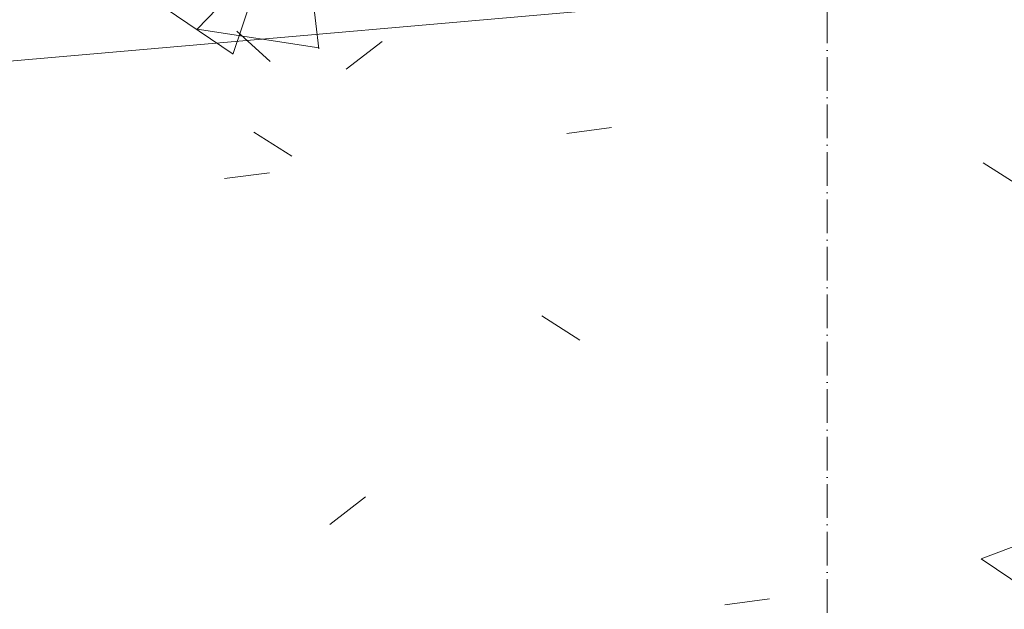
# Model space of a CAD drawing. Header units: millimetres. Extents: x 786 to 42540, y -7760 to 3796.
# Tile 157 of 1056: x 24350 to 24643, y -5662 to -5487. Entities that reach past the tile are written whole.
import ezdxf

# ---------------------------------------------------------------- set-up
doc = ezdxf.new("R2010")
doc.units = ezdxf.units.MM
doc.linetypes.add('4_ Штрихпунктир_ 10 х 2 мм', pattern=[14, 10, -2, 0, -2])
for name, color, linetype, lineweight in [('A-DETL', 7, 'Continuous', 25), ('A-FLOR-PATT', 7, 'Continuous', 25), ('S-GRID', 7, 'Continuous', 5)]:
    doc.layers.add(name, color=color, linetype=linetype, lineweight=lineweight)

msp = doc.modelspace()

# ---------------------------------------------------------------- hatches: boundary and pattern name
at = {"layer": 'A-FLOR-PATT', "lineweight": 5}
h = msp.add_hatch(dxfattribs=at)
h.set_pattern_fill('FP_10', color=256, style=0, pattern_type=2)
h.set_pattern_definition([(50, (48694.2, -5700), (291.4942, -25.5022), [30.48, -335.28]), (355, (48694.2, -5700), (-56.389, 305.691), [24.384, -268.224]), (100.451, (48718.5, -5702.12), (235.108, 280.1865), [25.904, -284.944]), (46.184, (48694.2, -5618.72), (433.727, -67.2684), [45.72, -502.92]), (96.636, (48730.35, -5624.33), (379.844, 395.8845), [38.856, -427.416]), (351.184, (48694.2, -5618.7), (379.848, 395.881), [36.576, -402.336]), (21, (48734.85, -5639.04), (242.5828, -163.624), [30.48, -335.28]), (326, (48734.85, -5639.04), (98.883, 294.701), [24.384, -268.224]), (71.451, (48755.06, -5652.68), (341.4672, 131.074), [25.904, -284.944]), (37.5, (48694.21, -5700), (4.9419, 135.28833), [13.411, -251.562, 13.411, -258.877, -269.24]), (37.5, (48694.21, -5700), (4.9419, 135.28833), [-537.261, 13.411, -255.829]), (7.5, (48694.21, -5700), (106.9117, 160.2891), [13.411, -141.834, 13.411, -245.466, -102.616]), (7.5, (48694.21, -5700), (106.9117, 160.2891), [-414.122, 13.411, -89.205]), (327.5, (48603.58, -5700), (216.9455, -9.16625), [13.411, -88.189, 13.411, -303.581, -420.624]), (327.5, (48603.58, -5700), (216.9455, -9.16625), [-418.592, 13.411, -407.213]), (317.5, (48562.94, -5700), (237.0069, 40.6827), [13.411, -118.669, 13.411, -197.104, -298.704]), (317.5, (48562.94, -5700), (237.0069, 40.6827), [-342.595, 13.411, -285.293])])
h.paths.add_polyline_path([(22284.27, -5746), (23230.27, -5746), (23230.27, -5561.23), (22284.27, -5652.24), (22284.27, -5678.66)])
h.paths.add_polyline_path([(23530.27, -5746), (25874.02, -5746), (25874.02, -5319.2), (24694.83, -5424.66), (23530.27, -5532.79), (23530.27, -5678.66)])

# ---------------------------------------------------------------- linework, layer by layer
at = {"layer": 'A-DETL', "lineweight": 5}
msp.add_line((25874.02, -5365.38), (23530.27, -5570.43), dxfattribs=at)
at = {"layer": 'S-GRID', "linetype": '4_ Штрихпунктир_ 10 х 2 мм'}
msp.add_line((24590.27, -6960.04), (24590.27, -1600), dxfattribs=at)

doc.saveas('drawing.dxf')
